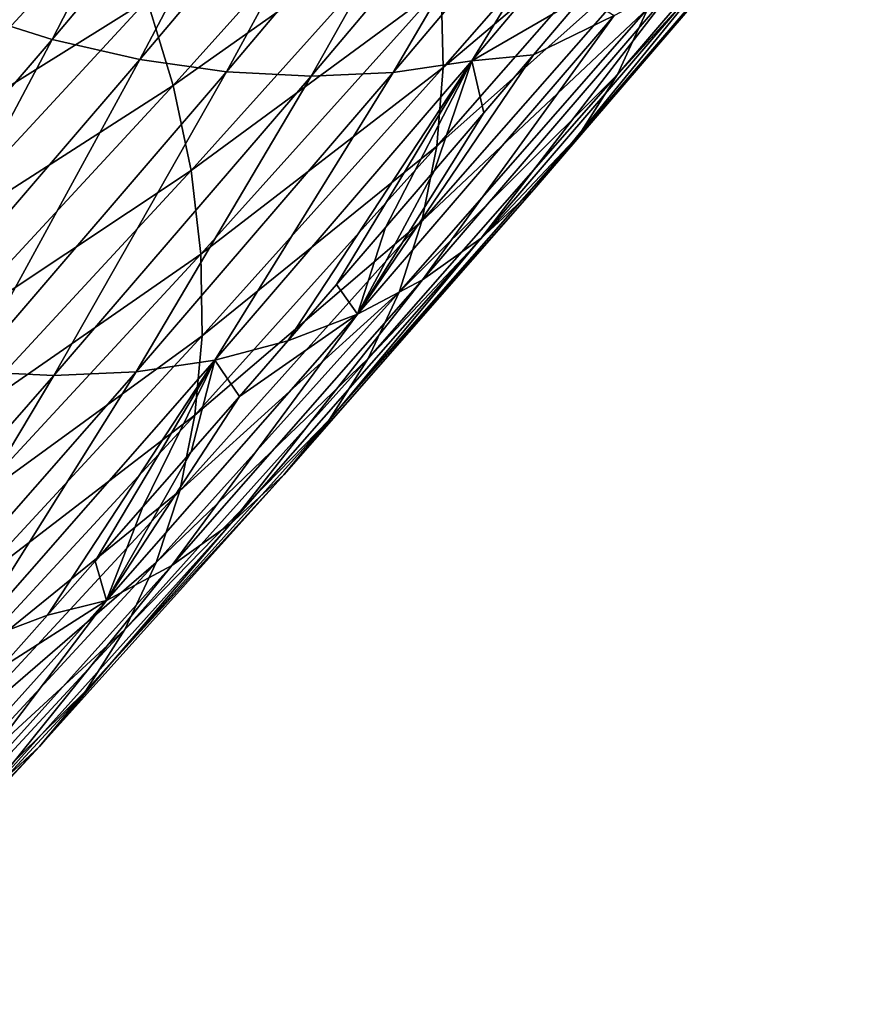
# Model space of a CAD drawing. Header units: millimetres. Extents: x -522 to 188, y -54 to 63.
# Tile 939 of 1056: x 18.25 to 20.72, y -48.29 to -45.43. Entities that reach past the tile are written whole.
import ezdxf

# ---------------------------------------------------------------- set-up
doc = ezdxf.new("R2010")
doc.units = ezdxf.units.MM
doc.header["$LTSCALE"] = 65.185185
doc.layers.add('39', color=7, linetype='CONTINUOUS')
doc.layers.add('40', color=7, linetype='CONTINUOUS')

msp = doc.modelspace()

# ---------------------------------------------------------------- linework, layer by layer
at = {"layer": '39', "linetype": 'CONTINUOUS'}
for points in [[(20.7189, -44.7332, -20.7788), (20.0683, -45.4026, -19.4134), (19.9801, -45.5933, -19.6072), (20.7189, -44.7332, -20.7788)], [(20.7189, -44.7332, -20.7788), (19.9801, -45.5933, -19.6072), (20.6095, -44.9073, -20.9773), (20.7189, -44.7332, -20.7788)], [(20.1917, -44.7568, -18.8673), (19.4698, -45.3387, -17.5636), (19.4754, -45.5737, -17.7261), (20.1917, -44.7568, -18.8673)], [(20.1917, -44.7568, -18.8673), (19.4754, -45.5737, -17.7261), (20.1746, -44.9824, -19.0418), (20.1917, -44.7568, -18.8673)], [(19.3864, -44.8539, -17.2737), (18.6176, -45.3783, -16.042), (18.693, -45.6254, -16.1641), (19.3864, -44.8539, -17.2737)], [(19.3864, -44.8539, -17.2737), (18.693, -45.6254, -16.1641), (19.44, -45.098, -17.4124), (19.3864, -44.8539, -17.2737)], [(18.3996, -44.8894, -15.8436), (17.592, -45.3726, -14.6971), (17.7309, -45.6119, -14.7687), (18.3996, -44.8894, -15.8436)], [(18.3996, -44.8894, -15.8436), (17.7309, -45.6119, -14.7687), (18.5196, -45.1322, -15.9349), (18.3996, -44.8894, -15.8436)], [(20.6095, -44.9073, -20.9773), (19.8696, -45.7687, -19.8039), (20.4787, -45.0647, -21.1768), (20.6095, -44.9073, -20.9773)], [(20.6095, -44.9073, -20.9773), (19.9801, -45.5933, -19.6072), (19.8696, -45.7687, -19.8039), (20.6095, -44.9073, -20.9773)], [(20.1746, -44.9824, -19.0418), (19.4754, -45.5737, -17.7261), (19.4567, -45.8011, -17.8982), (20.1746, -44.9824, -19.0418)], [(20.1746, -44.9824, -19.0418), (19.4567, -45.8011, -17.8982), (20.1333, -45.1984, -19.2244), (20.1746, -44.9824, -19.0418)], [(20.4787, -45.0647, -21.1768), (19.8696, -45.7687, -19.8039), (19.7378, -45.9272, -20.0018), (20.4787, -45.0647, -21.1768)], [(20.4787, -45.0647, -21.1768), (19.7378, -45.9272, -20.0018), (20.3277, -45.2038, -21.3755), (20.4787, -45.0647, -21.1768)], [(19.44, -45.098, -17.4124), (18.693, -45.6254, -16.1641), (18.7449, -45.8714, -16.3), (19.44, -45.098, -17.4124)], [(19.44, -45.098, -17.4124), (18.7449, -45.8714, -16.3), (19.4698, -45.3387, -17.5636), (19.44, -45.098, -17.4124)], [(18.5196, -45.1322, -15.9349), (17.7309, -45.6119, -14.7687), (17.8489, -45.8568, -14.8569), (18.5196, -45.1322, -15.9349)], [(18.5196, -45.1322, -15.9349), (17.8489, -45.8568, -14.8569), (18.6176, -45.3783, -16.042), (18.5196, -45.1322, -15.9349)], [(20.1333, -45.1984, -19.2244), (19.4567, -45.8011, -17.8982), (19.414, -46.0186, -18.0785), (20.1333, -45.1984, -19.2244)], [(20.1333, -45.1984, -19.2244), (19.414, -46.0186, -18.0785), (20.0683, -45.4026, -19.4134), (20.1333, -45.1984, -19.2244)], [(20.3277, -45.2038, -21.3755), (19.5859, -46.0674, -20.1991), (20.1578, -45.3235, -21.5717), (20.3277, -45.2038, -21.3755)], [(20.3277, -45.2038, -21.3755), (19.7378, -45.9272, -20.0018), (19.5859, -46.0674, -20.1991), (20.3277, -45.2038, -21.3755)], [(19.4698, -45.3387, -17.5636), (18.7449, -45.8714, -16.3), (18.7728, -46.114, -16.4484), (19.4698, -45.3387, -17.5636)], [(19.4698, -45.3387, -17.5636), (18.7728, -46.114, -16.4484), (19.4754, -45.5737, -17.7261), (19.4698, -45.3387, -17.5636)], [(19.5859, -46.0674, -20.1991), (19.4152, -46.1881, -20.394), (20.1578, -45.3235, -21.5717), (19.5859, -46.0674, -20.1991)], [(19.4152, -46.1881, -20.394), (19.9706, -45.4225, -21.7636), (20.1578, -45.3235, -21.5717), (19.4152, -46.1881, -20.394)], [(19.737, -45.5366, -21.9001), (19.8811, -45.3671, -22.1281), (19.9706, -45.4225, -21.7636), (19.737, -45.5366, -21.9001)], [(18.6176, -45.3783, -16.042), (17.8489, -45.8568, -14.8569), (17.9449, -46.105, -14.9609), (18.6176, -45.3783, -16.042)], [(18.6176, -45.3783, -16.042), (17.9449, -46.105, -14.9609), (18.693, -45.6254, -16.1641), (18.6176, -45.3783, -16.042)], [(20.0683, -45.4026, -19.4134), (19.3476, -46.2244, -18.2653), (19.9801, -45.5933, -19.6072), (20.0683, -45.4026, -19.4134)], [(20.0683, -45.4026, -19.4134), (19.414, -46.0186, -18.0785), (19.3476, -46.2244, -18.2653), (20.0683, -45.4026, -19.4134)], [(19.2273, -46.288, -20.5847), (19.9706, -45.4225, -21.7636), (19.4152, -46.1881, -20.394), (19.2273, -46.288, -20.5847)], [(19.2273, -46.288, -20.5847), (19.737, -45.5366, -21.9001), (19.9706, -45.4225, -21.7636), (19.2273, -46.288, -20.5847)], [(19.5935, -45.7048, -21.6729), (19.737, -45.5366, -21.9001), (19.2273, -46.288, -20.5847), (19.5935, -45.7048, -21.6729)], [(19.4754, -45.5737, -17.7261), (18.7728, -46.114, -16.4484), (18.7767, -46.351, -16.6081), (19.4754, -45.5737, -17.7261)], [(19.4754, -45.5737, -17.7261), (18.7767, -46.351, -16.6081), (19.4567, -45.8011, -17.8982), (19.4754, -45.5737, -17.7261)], [(19.9801, -45.5933, -19.6072), (19.3476, -46.2244, -18.2653), (19.2581, -46.4166, -18.457), (19.9801, -45.5933, -19.6072)], [(19.9801, -45.5933, -19.6072), (19.2581, -46.4166, -18.457), (19.8696, -45.7687, -19.8039), (19.9801, -45.5933, -19.6072)], [(18.693, -45.6254, -16.1641), (17.9449, -46.105, -14.9609), (18.0183, -46.3543, -15.0798), (18.693, -45.6254, -16.1641)], [(18.693, -45.6254, -16.1641), (18.0183, -46.3543, -15.0798), (18.7449, -45.8714, -16.3), (18.693, -45.6254, -16.1641)], [(19.4506, -45.8717, -21.4465), (19.5935, -45.7048, -21.6729), (19.2273, -46.288, -20.5847), (19.4506, -45.8717, -21.4465)], [(19.8696, -45.7687, -19.8039), (19.1464, -46.5934, -18.6518), (19.7378, -45.9272, -20.0018), (19.8696, -45.7687, -19.8039)], [(19.8696, -45.7687, -19.8039), (19.2581, -46.4166, -18.457), (19.1464, -46.5934, -18.6518), (19.8696, -45.7687, -19.8039)], [(19.4567, -45.8011, -17.8982), (18.7767, -46.351, -16.6081), (18.7563, -46.5802, -16.7776), (19.4567, -45.8011, -17.8982)], [(19.4567, -45.8011, -17.8982), (18.7563, -46.5802, -16.7776), (19.414, -46.0186, -18.0785), (19.4567, -45.8011, -17.8982)], [(18.7449, -45.8714, -16.3), (18.0183, -46.3543, -15.0798), (18.0681, -46.6025, -15.2124), (18.7449, -45.8714, -16.3)], [(18.7449, -45.8714, -16.3), (18.0681, -46.6025, -15.2124), (18.7728, -46.114, -16.4484), (18.7449, -45.8714, -16.3)], [(19.3083, -46.0373, -21.2207), (19.4506, -45.8717, -21.4465), (19.2273, -46.288, -20.5847), (19.3083, -46.0373, -21.2207)], [(19.7378, -45.9272, -20.0018), (19.1464, -46.5934, -18.6518), (19.0135, -46.7532, -18.8478), (19.7378, -45.9272, -20.0018)], [(19.7378, -45.9272, -20.0018), (19.0135, -46.7532, -18.8478), (19.5859, -46.0674, -20.1991), (19.7378, -45.9272, -20.0018)], [(19.414, -46.0186, -18.0785), (18.7563, -46.5802, -16.7776), (18.7119, -46.7996, -16.9553), (19.414, -46.0186, -18.0785)], [(19.414, -46.0186, -18.0785), (18.7119, -46.7996, -16.9553), (19.3476, -46.2244, -18.2653), (19.414, -46.0186, -18.0785)], [(19.1666, -46.2017, -20.9958), (19.3083, -46.0373, -21.2207), (19.2273, -46.288, -20.5847), (19.1666, -46.2017, -20.9958)], [(19.5859, -46.0674, -20.1991), (18.8605, -46.8946, -19.0435), (19.4152, -46.1881, -20.394), (19.5859, -46.0674, -20.1991)], [(19.5859, -46.0674, -20.1991), (19.0135, -46.7532, -18.8478), (18.8605, -46.8946, -19.0435), (19.5859, -46.0674, -20.1991)], [(18.7728, -46.114, -16.4484), (18.0681, -46.6025, -15.2124), (18.0941, -46.8472, -15.3577), (18.7728, -46.114, -16.4484)], [(18.7728, -46.114, -16.4484), (18.0941, -46.8472, -15.3577), (18.7767, -46.351, -16.6081), (18.7728, -46.114, -16.4484)], [(18.8605, -46.8946, -19.0435), (18.6888, -47.0163, -19.2369), (19.4152, -46.1881, -20.394), (18.8605, -46.8946, -19.0435)], [(18.6888, -47.0163, -19.2369), (19.2273, -46.288, -20.5847), (19.4152, -46.1881, -20.394), (18.6888, -47.0163, -19.2369)], [(19.0255, -46.3647, -20.7715), (19.1666, -46.2017, -20.9958), (19.2273, -46.288, -20.5847), (19.0255, -46.3647, -20.7715)], [(19.3476, -46.2244, -18.2653), (18.644, -47.0071, -17.1396), (19.2581, -46.4166, -18.457), (19.3476, -46.2244, -18.2653)], [(19.3476, -46.2244, -18.2653), (18.7119, -46.7996, -16.9553), (18.644, -47.0071, -17.1396), (19.3476, -46.2244, -18.2653)], [(18.5001, -47.1172, -19.4263), (19.2273, -46.288, -20.5847), (18.6888, -47.0163, -19.2369), (18.5001, -47.1172, -19.4263)], [(18.5001, -47.1172, -19.4263), (18.8849, -46.5264, -20.548), (19.2273, -46.288, -20.5847), (18.5001, -47.1172, -19.4263)], [(18.8849, -46.5264, -20.548), (19.0255, -46.3647, -20.7715), (19.2273, -46.288, -20.5847), (18.8849, -46.5264, -20.548)], [(18.7767, -46.351, -16.6081), (18.0941, -46.8472, -15.3577), (18.0959, -47.0863, -15.5142), (18.7767, -46.351, -16.6081)], [(18.7767, -46.351, -16.6081), (18.0959, -47.0863, -15.5142), (18.7563, -46.5802, -16.7776), (18.7767, -46.351, -16.6081)], [(19.2581, -46.4166, -18.457), (18.644, -47.0071, -17.1396), (18.553, -47.2009, -17.3289), (19.2581, -46.4166, -18.457)], [(19.2581, -46.4166, -18.457), (18.553, -47.2009, -17.3289), (19.1464, -46.5934, -18.6518), (19.2581, -46.4166, -18.457)], [(18.745, -46.6868, -20.3253), (18.8849, -46.5264, -20.548), (18.5001, -47.1172, -19.4263), (18.745, -46.6868, -20.3253)], [(18.7563, -46.5802, -16.7776), (18.0959, -47.0863, -15.5142), (18.0736, -47.3176, -15.6806), (18.7563, -46.5802, -16.7776)], [(18.7563, -46.5802, -16.7776), (18.0736, -47.3176, -15.6806), (18.7119, -46.7996, -16.9553), (18.7563, -46.5802, -16.7776)], [(19.1464, -46.5934, -18.6518), (18.4399, -47.3793, -17.5214), (19.0135, -46.7532, -18.8478), (19.1464, -46.5934, -18.6518)], [(19.1464, -46.5934, -18.6518), (18.553, -47.2009, -17.3289), (18.4399, -47.3793, -17.5214), (19.1464, -46.5934, -18.6518)], [(18.6056, -46.8458, -20.1033), (18.745, -46.6868, -20.3253), (18.5001, -47.1172, -19.4263), (18.6056, -46.8458, -20.1033)], [(19.0135, -46.7532, -18.8478), (18.4399, -47.3793, -17.5214), (18.3056, -47.5406, -17.7154), (19.0135, -46.7532, -18.8478)], [(19.0135, -46.7532, -18.8478), (18.3056, -47.5406, -17.7154), (18.8605, -46.8946, -19.0435), (19.0135, -46.7532, -18.8478)], [(18.7119, -46.7996, -16.9553), (18.0736, -47.3176, -15.6806), (18.0273, -47.539, -15.8553), (18.7119, -46.7996, -16.9553)], [(18.7119, -46.7996, -16.9553), (18.0273, -47.539, -15.8553), (18.644, -47.0071, -17.1396), (18.7119, -46.7996, -16.9553)], [(18.4668, -47.0035, -19.882), (18.6056, -46.8458, -20.1033), (18.5001, -47.1172, -19.4263), (18.4668, -47.0035, -19.882)], [(18.8605, -46.8946, -19.0435), (18.1515, -47.6833, -17.9091), (18.6888, -47.0163, -19.2369), (18.8605, -46.8946, -19.0435)], [(18.8605, -46.8946, -19.0435), (18.3056, -47.5406, -17.7154), (18.1515, -47.6833, -17.9091), (18.8605, -46.8946, -19.0435)], [(18.644, -47.0071, -17.1396), (17.9576, -47.7485, -16.0367), (18.553, -47.2009, -17.3289), (18.644, -47.0071, -17.1396)], [(18.644, -47.0071, -17.1396), (18.0273, -47.539, -15.8553), (17.9576, -47.7485, -16.0367), (18.644, -47.0071, -17.1396)], [(18.1515, -47.6833, -17.9091), (17.9788, -47.8061, -18.1008), (18.6888, -47.0163, -19.2369), (18.1515, -47.6833, -17.9091)], [(17.9788, -47.8061, -18.1008), (18.5001, -47.1172, -19.4263), (18.6888, -47.0163, -19.2369), (17.9788, -47.8061, -18.1008)], [(18.3287, -47.1597, -19.6615), (18.4668, -47.0035, -19.882), (18.5001, -47.1172, -19.4263), (18.3287, -47.1597, -19.6615)], [(17.7891, -47.908, -18.2888), (18.5001, -47.1172, -19.4263), (17.9788, -47.8061, -18.1008), (17.7891, -47.908, -18.2888)], [(17.7891, -47.908, -18.2888), (18.1911, -47.3146, -19.4418), (18.5001, -47.1172, -19.4263), (17.7891, -47.908, -18.2888)], [(18.1911, -47.3146, -19.4418), (18.3287, -47.1597, -19.6615), (18.5001, -47.1172, -19.4263), (18.1911, -47.3146, -19.4418)], [(18.553, -47.2009, -17.3289), (17.9576, -47.7485, -16.0367), (17.8649, -47.9441, -16.2233), (18.553, -47.2009, -17.3289)], [(18.553, -47.2009, -17.3289), (17.8649, -47.9441, -16.2233), (18.4399, -47.3793, -17.5214), (18.553, -47.2009, -17.3289)], [(18.4399, -47.3793, -17.5214), (17.7501, -48.1242, -16.4132), (18.3056, -47.5406, -17.7154), (18.4399, -47.3793, -17.5214)], [(18.4399, -47.3793, -17.5214), (17.8649, -47.9441, -16.2233), (17.7501, -48.1242, -16.4132), (18.4399, -47.3793, -17.5214)], [(18.3056, -47.5406, -17.7154), (17.7501, -48.1242, -16.4132), (17.6144, -48.287, -16.6049), (18.3056, -47.5406, -17.7154)], [(18.3056, -47.5406, -17.7154), (17.6144, -48.287, -16.6049), (18.1515, -47.6833, -17.9091), (18.3056, -47.5406, -17.7154)]]:
    msp.add_3dface(points, dxfattribs=at)
at = {"layer": '40', "linetype": 'CONTINUOUS'}
for points in [[(18.8489, -44.5107, -24.1476), (18.3426, -45.4925, -22.8444), (18.0877, -45.4123, -22.9459), (18.8489, -44.5107, -24.1476)], [(19.1038, -44.5907, -24.0463), (18.3426, -45.4925, -22.8444), (18.8489, -44.5107, -24.1476), (19.1038, -44.5907, -24.0463)], [(19.1038, -44.5907, -24.0463), (18.5966, -45.5505, -22.727), (18.3426, -45.4925, -22.8444), (19.1038, -44.5907, -24.0463)], [(19.3579, -44.6486, -23.9289), (18.5966, -45.5505, -22.727), (19.1038, -44.5907, -24.0463), (19.3579, -44.6486, -23.9289)], [(19.3579, -44.6486, -23.9289), (18.8474, -45.5859, -22.5947), (18.5966, -45.5505, -22.727), (19.3579, -44.6486, -23.9289)], [(19.6087, -44.6841, -23.7966), (18.8474, -45.5859, -22.5947), (19.3579, -44.6486, -23.9289), (19.6087, -44.6841, -23.7966)], [(20.3191, -44.6534, -23.3223), (19.8811, -45.3671, -22.1281), (19.5586, -45.5542, -22.1217), (20.3191, -44.6534, -23.3223)], [(20.3191, -44.6534, -23.3223), (19.5586, -45.5542, -22.1217), (20.0915, -44.6865, -23.4919), (20.3191, -44.6534, -23.3223)], [(19.6087, -44.6841, -23.7966), (19.0929, -45.5983, -22.4489), (18.8474, -45.5859, -22.5947), (19.6087, -44.6841, -23.7966)], [(19.8539, -44.6968, -23.6504), (19.0929, -45.5983, -22.4489), (19.6087, -44.6841, -23.7966), (19.8539, -44.6968, -23.6504)], [(20.0915, -44.6865, -23.4919), (19.3307, -45.5877, -22.2907), (19.8539, -44.6968, -23.6504), (20.0915, -44.6865, -23.4919)], [(20.0915, -44.6865, -23.4919), (19.5586, -45.5542, -22.1217), (19.3307, -45.5877, -22.2907), (20.0915, -44.6865, -23.4919)], [(19.8539, -44.6968, -23.6504), (19.3307, -45.5877, -22.2907), (19.0929, -45.5983, -22.4489), (19.8539, -44.6968, -23.6504)], [(19.8811, -45.3671, -22.1281), (19.737, -45.5366, -21.9001), (19.5586, -45.5542, -22.1217), (19.8811, -45.3671, -22.1281)], [(18.3426, -45.4925, -22.8444), (17.5973, -46.3602, -21.6624), (18.0877, -45.4123, -22.9459), (18.3426, -45.4925, -22.8444)], [(18.3426, -45.4925, -22.8444), (17.8512, -46.4183, -21.5449), (17.5973, -46.3602, -21.6624), (18.3426, -45.4925, -22.8444)], [(18.5966, -45.5505, -22.727), (17.8512, -46.4183, -21.5449), (18.3426, -45.4925, -22.8444), (18.5966, -45.5505, -22.727)], [(19.737, -45.5366, -21.9001), (19.5935, -45.7048, -21.6729), (19.5586, -45.5542, -22.1217), (19.737, -45.5366, -21.9001)], [(18.5966, -45.5505, -22.727), (18.1021, -46.4537, -21.4127), (17.8512, -46.4183, -21.5449), (18.5966, -45.5505, -22.727)], [(18.8474, -45.5859, -22.5947), (18.1021, -46.4537, -21.4127), (18.5966, -45.5505, -22.727), (18.8474, -45.5859, -22.5947)], [(19.5586, -45.5542, -22.1217), (19.0255, -46.3647, -20.7715), (18.8142, -46.421, -20.941), (19.5586, -45.5542, -22.1217)], [(19.5586, -45.5542, -22.1217), (18.8142, -46.421, -20.941), (19.3307, -45.5877, -22.2907), (19.5586, -45.5542, -22.1217)], [(19.1666, -46.2017, -20.9958), (19.0255, -46.3647, -20.7715), (19.5586, -45.5542, -22.1217), (19.1666, -46.2017, -20.9958)], [(19.3083, -46.0373, -21.2207), (19.1666, -46.2017, -20.9958), (19.5586, -45.5542, -22.1217), (19.3083, -46.0373, -21.2207)], [(19.4506, -45.8717, -21.4465), (19.3083, -46.0373, -21.2207), (19.5586, -45.5542, -22.1217), (19.4506, -45.8717, -21.4465)], [(19.5935, -45.7048, -21.6729), (19.4506, -45.8717, -21.4465), (19.5586, -45.5542, -22.1217), (19.5935, -45.7048, -21.6729)], [(18.8474, -45.5859, -22.5947), (18.3477, -46.4659, -21.2671), (18.1021, -46.4537, -21.4127), (18.8474, -45.5859, -22.5947)], [(19.0929, -45.5983, -22.4489), (18.3477, -46.4659, -21.2671), (18.8474, -45.5859, -22.5947), (19.0929, -45.5983, -22.4489)], [(19.0929, -45.5983, -22.4489), (18.5858, -46.455, -21.1094), (18.3477, -46.4659, -21.2671), (19.0929, -45.5983, -22.4489)], [(19.3307, -45.5877, -22.2907), (18.5858, -46.455, -21.1094), (19.0929, -45.5983, -22.4489), (19.3307, -45.5877, -22.2907)], [(19.3307, -45.5877, -22.2907), (18.8142, -46.421, -20.941), (18.5858, -46.455, -21.1094), (19.3307, -45.5877, -22.2907)], [(19.0255, -46.3647, -20.7715), (18.8849, -46.5264, -20.548), (18.8142, -46.421, -20.941), (19.0255, -46.3647, -20.7715)], [(18.8142, -46.421, -20.941), (18.3287, -47.1597, -19.6615), (18.0858, -47.2516, -19.7806), (18.8142, -46.421, -20.941)], [(18.8142, -46.421, -20.941), (18.0858, -47.2516, -19.7806), (18.5858, -46.455, -21.1094), (18.8142, -46.421, -20.941)], [(18.4668, -47.0035, -19.882), (18.3287, -47.1597, -19.6615), (18.8142, -46.421, -20.941), (18.4668, -47.0035, -19.882)], [(18.6056, -46.8458, -20.1033), (18.4668, -47.0035, -19.882), (18.8142, -46.421, -20.941), (18.6056, -46.8458, -20.1033)], [(18.745, -46.6868, -20.3253), (18.6056, -46.8458, -20.1033), (18.8142, -46.421, -20.941), (18.745, -46.6868, -20.3253)], [(18.8849, -46.5264, -20.548), (18.745, -46.6868, -20.3253), (18.8142, -46.421, -20.941), (18.8849, -46.5264, -20.548)], [(18.3477, -46.4659, -21.2671), (17.6186, -47.2974, -20.1055), (18.1021, -46.4537, -21.4127), (18.3477, -46.4659, -21.2671)], [(18.5858, -46.455, -21.1094), (17.8569, -47.2861, -19.9483), (18.3477, -46.4659, -21.2671), (18.5858, -46.455, -21.1094)], [(18.5858, -46.455, -21.1094), (18.0858, -47.2516, -19.7806), (17.8569, -47.2861, -19.9483), (18.5858, -46.455, -21.1094)], [(18.3477, -46.4659, -21.2671), (17.8569, -47.2861, -19.9483), (17.6186, -47.2974, -20.1055), (18.3477, -46.4659, -21.2671)], [(18.3287, -47.1597, -19.6615), (18.1911, -47.3146, -19.4418), (18.0858, -47.2516, -19.7806), (18.3287, -47.1597, -19.6615)]]:
    msp.add_3dface(points, dxfattribs=at)

doc.saveas('drawing.dxf')
